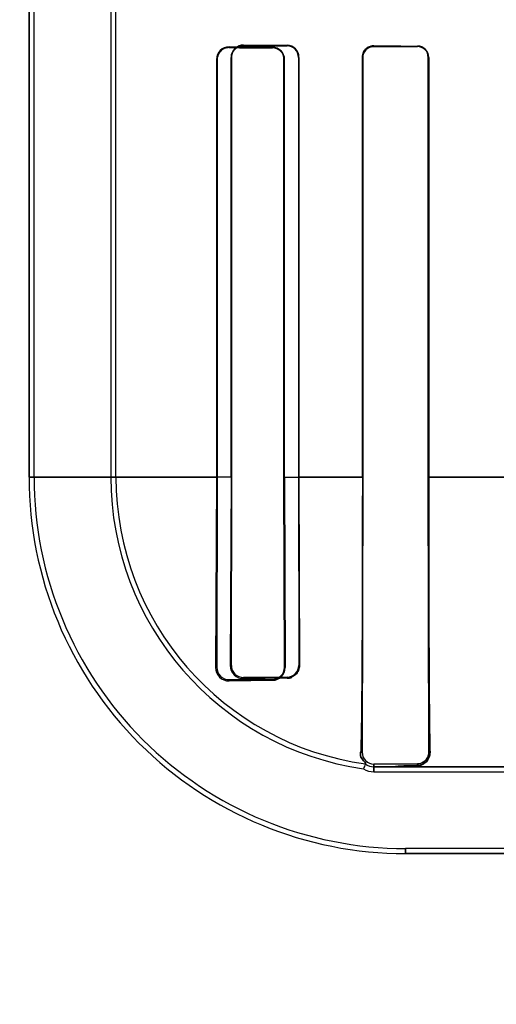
# Model space of a CAD drawing. Header units: millimetres. Extents: x 0 to 297, y 0 to 210.
# Tile 325 of 455: x 239.77 to 239.902, y 157.194 to 157.466. Entities that reach past the tile are written whole.
import ezdxf

# ---------------------------------------------------------------- set-up
doc = ezdxf.new("R2010")
doc.units = ezdxf.units.MM
doc.header["$LTSCALE"] = 16.335
doc.layers.get('0').update_dxf_attribs({"linetype": 'CONTINUOUS'})
for name, color, linetype in [('AXES_REF', 7, 'CONTINUOUS'), ('INTFCLR_1', 7, 'CONTINUOUS'), ('INTFCLR_72935', 7, 'CONTINUOUS')]:
    doc.layers.add(name, color=color, linetype=linetype)

msp = doc.modelspace()

# ---------------------------------------------------------------- linework, layer by layer
at = {"color": 7, "linetype": 'Continuous'}
for radius in [7.756662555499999, 7.756, 7.706331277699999]:
    msp.add_circle((241.4302422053, 154.539298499), radius, dxfattribs=at)
msp.add_arc((241.4302422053, 154.539298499), 7.68, 278.2771290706, 261.7228709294, dxfattribs=at)
at = {"layer": 'AXES_REF', "color": 9, "linetype": 'Continuous'}
msp.add_circle((241.4302422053, 154.539298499), 4.7428614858, dxfattribs=at)
msp.add_arc((241.4302422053, 154.539298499), 7.075609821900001, 94.4118118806, 85.5881881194, dxfattribs=at)
at = {"layer": 'INTFCLR_1', "color": 6, "linetype": 'Continuous'}
for p, q in [((239.7727769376, 157.3392871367), (239.7727769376, 159.4752871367)), ((239.7741875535, 157.3392871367), (239.7741875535, 159.4753006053)), ((239.7953663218, 157.4733596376), (239.7953663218, 157.3392871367)), ((239.7967769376, 157.3392871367), (239.7967769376, 157.4733596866)), ((239.8648156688, 157.4552871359), (239.8648156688, 157.3392871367)), ((239.8649607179, 157.4552871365), (239.8649607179, 157.3392871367)), ((239.8830001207, 157.3392871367), (239.8830001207, 157.4552871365)), ((239.8831313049, 157.3392871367), (239.8831313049, 157.4552871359)), ((239.8245409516, 157.4547295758), (239.8245409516, 157.3392871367)), ((239.8247437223, 157.4547295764), (239.8247437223, 157.3392871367)), ((239.8431838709, 157.3392871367), (239.8431838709, 157.4547295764)), ((239.8433498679, 157.3392871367), (239.8433498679, 157.4547295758)), ((239.8245409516, 157.3392871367), (239.8242925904, 157.2867295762)), ((239.8247437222, 157.3392871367), (239.8246300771, 157.2867295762)), ((239.8432791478, 157.2867295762), (239.8431838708, 157.3392871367)), ((239.8433498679, 157.3392871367), (239.8435153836, 157.2867295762)), ((239.8649607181, 157.3392871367), (239.8647563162, 157.2632871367)), ((239.8831836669, 157.2632871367), (239.8830001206, 157.3392871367)), ((239.8280185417, 157.283349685), (239.8400185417, 157.2834340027)), ((239.8280185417, 157.2830070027), (239.8400185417, 157.2831649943)), ((239.8680185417, 157.2600189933), (239.8800185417, 157.2600845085)), ((239.8767769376, 157.2592871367), (239.8680185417, 157.2592871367)), ((239.8680185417, 157.2578765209), (240.0680910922, 157.2578765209)), ((240.5512601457, 157.2366977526), (239.8767769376, 157.2366977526))]:
    msp.add_line(p, q, dxfattribs=at)
at = {"layer": 'INTFCLR_1', "color": 9, "linetype": 'Continuous'}
for p, q in [((239.8280185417, 157.4579833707), (239.8280185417, 157.4581766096)), ((239.8400185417, 157.4580839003), (239.8400185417, 157.4579122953)), ((239.8680185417, 157.4583313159), (239.8680185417, 157.4584731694)), ((239.8800185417, 157.4584142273), (239.8800185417, 157.4582806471)), ((239.8648156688, 157.4552871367), (239.8649607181, 157.4552871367)), ((239.8830001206, 157.4552871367), (239.883131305, 157.4552871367)), ((239.8245409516, 157.4547295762), (239.8247437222, 157.4547295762)), ((239.8431838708, 157.4547295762), (239.8433498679, 157.4547295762)), ((239.7727769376, 157.3392854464), (239.8247452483, 157.3392854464)), ((239.8431840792, 157.3392854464), (239.8649609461, 157.3392854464)), ((239.8830010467, 157.3392854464), (239.9051182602, 157.3392854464)), ((239.8246300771, 157.2867295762), (239.8242925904, 157.2867295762)), ((239.8435153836, 157.2867295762), (239.8432791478, 157.2867295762)), ((239.8280185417, 157.2830070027), (239.8280185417, 157.283349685)), ((239.8400185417, 157.2834340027), (239.8400185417, 157.2831649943)), ((239.8643485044, 157.2632871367), (239.8647563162, 157.2632871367)), ((239.8835012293, 157.2632871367), (239.8831836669, 157.2632871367)), ((239.8680185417, 157.2578765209), (239.8680185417, 157.2600189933)), ((240.0680909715, 157.2592871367), (239.8767769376, 157.2592871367)), ((239.8800185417, 157.2600845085), (239.8800185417, 157.2595748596)), ((239.8767769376, 157.2366977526), (239.8767769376, 157.2352871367)), ((240.5512594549, 157.2352871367), (239.8767775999, 157.2352871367))]:
    msp.add_line(p, q, dxfattribs=at)
at = {"layer": 'INTFCLR_1', "color": 7, "linetype": 'Continuous'}
for p, q in [((239.8808292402, 157.2596938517), (239.8800185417, 157.2595748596)), ((239.8813643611, 157.259889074), (239.8808292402, 157.2596938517)), ((239.8818498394, 157.2601574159), (239.8813643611, 157.259889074))]:
    msp.add_line(p, q, dxfattribs=at)
for points in [[(239.8280185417, 157.4579833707), (239.8278958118, 157.4579818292), (239.8277765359, 157.4579758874), (239.8276608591, 157.4579659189), (239.8275492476, 157.4579523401), (239.8274414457, 157.4579354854), (239.8273364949, 157.4579154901), (239.8272341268, 157.4578925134), (239.8271347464, 157.4578668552), (239.8270384, 157.45783875)], [(239.8670250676, 157.4583197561), (239.8671236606, 157.4583497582), (239.867225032, 157.4583770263), (239.8673291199, 157.4584013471), (239.8674353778, 157.4584224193), (239.8675441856, 157.4584401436), (239.8676568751, 157.4584544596), (239.8677738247, 157.4584650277), (239.8678944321, 157.4584713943), (239.8680185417, 157.4584731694)], [(239.8680185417, 157.4583313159), (239.8679095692, 157.4583298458), (239.8677996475, 157.4583244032), (239.8676889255, 157.4583148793), (239.8675766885, 157.458301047), (239.8674639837, 157.458282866), (239.8673535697, 157.4582608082), (239.8672464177, 157.458235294), (239.8671417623, 157.4582063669), (239.8670396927, 157.4581742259)]]:
    msp.add_lwpolyline(points, dxfattribs=at)
at = {"layer": 'INTFCLR_1', "color": 6, "linetype": 'Continuous'}
for centre, radius, start, end in [((239.8279887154, 157.4547289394), 0.0034477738, 89.5043379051, 179.9894237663), ((239.839995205, 157.4547293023), 0.0033546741, 0.0046713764, 89.60142001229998), ((239.8400009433, 157.454729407), 0.0031829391, 0.0030498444, 89.6832119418), ((239.8800040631, 157.4552870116), 0.0031272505, 0.0022768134, 89.7347306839), ((239.8800064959, 157.4552870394), 0.0029936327, 0.0018586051, 89.7694538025), ((239.8767769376, 157.3392871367), 0.104, 179.9999999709, 269.9999999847), ((239.8767769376, 157.3392871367), 0.1025893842, 179.9999997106, 269.9999998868), ((239.8767769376, 157.3392871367), 0.0814106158, 179.9999996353, 261.772076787), ((239.8767769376, 157.3392871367), 0.08, 180.0000000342, 262.0038577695), ((239.8279537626, 157.2866679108), 0.0036615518, 179.0350548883, 271.0137319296), ((239.8279928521, 157.286712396), 0.0033628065, 179.7072819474, 270.4377056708), ((239.8399800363, 157.2867002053), 0.0035354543, 270.6240385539, 0.4759893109), ((239.8399969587, 157.2867161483), 0.0032822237, 270.3767642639, 0.234403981), ((239.8680002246, 157.2632629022), 0.0032439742, 179.5719635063, 270.3235233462), ((239.9062189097, 157.2435985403), 0.0437847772, 157.9091716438, 159.8039492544), ((239.8680185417, 157.2632871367), 0.004, 233.6632837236, 269.9999999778), ((239.8680185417, 157.2632871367), 0.0054106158, 237.6848816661, 270.0000036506)]:
    msp.add_arc(centre, radius, start, end, dxfattribs=at)
for centre, major_axis, start_param, end_param in [((240.2140185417, 157.4587295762), (0.4172416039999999, 0), -2.752156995, -2.682292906), ((240.2140185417, 157.4587295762), (0.441241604, 0), -2.6358278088, -2.5822577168), ((240.2140185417, 157.4592871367), (0.4172416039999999, 0), -2.5485709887, -2.4989177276), ((240.2140185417, 157.4592871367), (0.441241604, 0), -2.4721230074, -2.4294368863)]:
    msp.add_ellipse(centre, major_axis=major_axis, ratio=0.0034906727, start_param=start_param, end_param=end_param, dxfattribs=at)
at = {"layer": 'INTFCLR_1', "color": 7, "linetype": 'Continuous'}
for points, knots in [([(239.8280185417, 157.4579833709), (239.8275119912, 157.4579794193), (239.8264242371, 157.457736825), (239.8251045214, 157.4565615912), (239.8247413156, 157.4553499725), (239.8247437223, 157.4547295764)], [0, 0, 0, 0, 0.2996436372, 0.6330208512, 1, 1, 1, 1]), ([(239.8680185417, 157.4584731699), (239.8674743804, 157.4584670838), (239.8664513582, 157.458211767), (239.8651853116, 157.4570798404), (239.8648132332, 157.4559387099), (239.8648156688, 157.4552871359)], [0, 0, 0, 0, 0.3291491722, 0.6059015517, 1, 1, 1, 1]), ([(239.8648156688, 157.4552871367), (239.8648156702, 157.4558031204), (239.8651333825, 157.4571320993), (239.8662672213, 157.4580756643), (239.8670250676, 157.4583197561)], [0, 0, 0, 0, 0.3932294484, 1, 1, 1, 1]), ([(239.8680185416, 157.4583313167), (239.8674457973, 157.4583233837), (239.8663702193, 157.4580258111), (239.8652401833, 157.4568446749), (239.8649580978, 157.4558181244), (239.8649607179, 157.4552871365)], [0, 0, 0, 0, 0.3625795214, 0.6638828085, 1, 1, 1, 1]), ([(239.8800182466, 157.260084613), (239.8805642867, 157.2600851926), (239.8817738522, 157.2604110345), (239.8829494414, 157.2617122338), (239.8831910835, 157.2628277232), (239.8831845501, 157.2632859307)], [0, 0, 0, 0, 0.3314893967, 0.7218037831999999, 1, 1, 1, 1]), ([(239.8800185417, 157.2595748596), (239.8804893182, 157.2595873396), (239.8815155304, 157.2598395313), (239.8830453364, 157.2610132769), (239.8834643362, 157.2624593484), (239.8835012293, 157.2632871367)], [0, 0, 0, 0, 0.2538251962, 0.5534011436, 1, 1, 1, 1]), ([(239.8800185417, 157.2600845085), (239.8804707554, 157.2600869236), (239.8815170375, 157.2603157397), (239.88234897, 157.2610399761), (239.8826680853, 157.2615300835)], [0, 0, 0, 0, 0.4360590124, 1, 1, 1, 1])]:
    msp.add_open_spline(points, degree=3, knots=knots, dxfattribs=at)
at = {"layer": 'INTFCLR_1', "color": 6, "linetype": 'Continuous'}
for points, knots in [([(239.8648156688, 157.3392871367), (239.8648156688, 157.3385812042), (239.8648155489, 157.3371689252), (239.8648150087, 157.3350493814), (239.8648141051, 157.3329272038), (239.8648128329, 157.3308010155), (239.864811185, 157.3286696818), (239.8648091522, 157.326531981), (239.8648067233, 157.3243870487), (239.8648038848, 157.3222338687), (239.8648006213, 157.3200719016), (239.8647969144, 157.3179003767), (239.8647927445, 157.3157192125), (239.8647880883, 157.3135280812), (239.8647829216, 157.3113274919), (239.8647772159, 157.3091176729), (239.8647709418, 157.3068997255), (239.8647640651, 157.3046745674), (239.8647565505, 157.3024439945), (239.8647483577, 157.3002097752), (239.8647394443, 157.2979744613), (239.8647297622, 157.2957407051), (239.8647192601, 157.2935118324), (239.8647078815, 157.2912917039), (239.8646955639, 157.2890846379), (239.8646822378, 157.2868954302), (239.8646678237, 157.2847291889), (239.8646522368, 157.2825923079), (239.8646353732, 157.2804907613), (239.8646171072, 157.2784305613), (239.8645973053, 157.2764201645), (239.8645758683, 157.2744738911), (239.8645527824, 157.2726131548), (239.8645281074, 157.2708616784), (239.8645019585, 157.269239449), (239.8644670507, 157.2673658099), (239.8644219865, 157.2653974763), (239.8643747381, 157.2639234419), (239.8643485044, 157.2632871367)], [0, 0, 0, 0, 0.0278645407, 0.0557454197, 0.0836625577, 0.1116310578, 0.1396702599, 0.1677905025, 0.1960103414, 0.2243350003, 0.2527808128, 0.2813475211, 0.3100494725, 0.3388758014, 0.367835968, 0.3969112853, 0.4261019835, 0.4553830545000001, 0.4847430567, 0.51414757, 0.5435726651, 0.5729759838, 0.6023191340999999, 0.6315516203, 0.6606099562, 0.6894377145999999, 0.7179655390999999, 0.7461176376, 0.7737868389, 0.8009203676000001, 0.8274409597, 0.8531449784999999, 0.8777482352, 0.9008934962, 0.9222860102, 0.9417890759, 0.9748624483, 1, 1, 1, 1]), ([(239.883131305, 157.3392871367), (239.883131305, 157.3385304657), (239.8831314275, 157.3370169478), (239.8831319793, 157.3347461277), (239.8831329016, 157.3324741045), (239.8831341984, 157.3302001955), (239.8831358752, 157.3279240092), (239.8831379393, 157.325645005), (239.8831403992, 157.3233630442), (239.8831432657, 157.321077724), (239.8831465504, 157.3187892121), (239.8831502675, 157.3164974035), (239.8831544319, 157.3142028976), (239.8831590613, 157.3119059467), (239.883164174, 157.3096076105), (239.8831697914, 157.3073086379), (239.8831759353, 157.3050106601), (239.8831826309, 157.3027149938), (239.8831899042, 157.300423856), (239.8831977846, 157.2981392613), (239.8832063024, 157.295864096), (239.8832154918, 157.2936011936), (239.8832253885, 157.2913541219), (239.8832360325, 157.2891265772), (239.8832474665, 157.2869228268), (239.8832597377, 157.2847475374), (239.8832728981, 157.2826058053), (239.8832870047, 157.2805033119), (239.8833021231, 157.2784459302), (239.8833183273, 157.2764401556), (239.8833357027, 157.2744929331), (239.8833543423, 157.2726124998), (239.883374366, 157.2708063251), (239.8833959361, 157.2690821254), (239.8834191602, 157.2674527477), (239.8834509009, 157.2655309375), (239.8834788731, 157.2641551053), (239.8835012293, 157.2632871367)], [0, 0, 0, 0, 0.0298678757, 0.05974269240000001, 0.0896354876, 0.1195508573, 0.1495001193, 0.1794828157, 0.2095094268, 0.2395754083, 0.2696907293, 0.2998433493, 0.3300394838, 0.3602613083, 0.3905104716, 0.4207613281, 0.4510083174, 0.4812182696, 0.5113779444, 0.5414462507, 0.5713980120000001, 0.6011855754, 0.6307699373, 0.6600969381, 0.6891138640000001, 0.7177591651, 0.7459629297, 0.7736554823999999, 0.8007521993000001, 0.8271756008, 0.8528314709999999, 0.8776174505, 0.901405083, 0.9241304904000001, 0.9456816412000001, 0.9657275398, 1, 1, 1, 1]), ([(239.8643485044, 157.2632871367), (239.8643226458, 157.2626599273), (239.8640855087, 157.2617387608), (239.866194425, 157.2599882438), (239.8656484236, 157.2600649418)], [0, 0, 0, 0, 0.5323890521, 1, 1, 1, 1]), ([(239.8767769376, 157.2592871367), (239.8763173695, 157.2592871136), (239.8756084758, 157.2592916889), (239.8731569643, 157.2593472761), (239.8758572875, 157.2595010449), (239.8774613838, 157.2595199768), (239.8790768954, 157.2595585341), (239.8800185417, 157.2595748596)], [0, 0, 0, 0, 0.1571159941, 0.3150541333, 0.4946288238, 0.6780239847, 1, 1, 1, 1])]:
    msp.add_open_spline(points, degree=3, knots=knots, dxfattribs=at)
at = {"layer": 'INTFCLR_1', "color": 7, "linetype": 'Continuous'}
msp.add_open_spline([(239.8826680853, 157.2615300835), (239.883001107, 157.2620416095), (239.8831875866, 157.2626767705), (239.8831836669, 157.2632871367)], degree=3, dxfattribs=at)
at = {"layer": 'INTFCLR_72935', "color": 6, "linetype": 'Continuous'}
for p, q in [((239.7727769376, 159.4752871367), (239.7727769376, 157.3392871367)), ((239.7741875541, 157.3392871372), (239.7741875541, 159.4753140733)), ((239.7953663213, 157.4771345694), (239.7953663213, 157.3392871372)), ((239.7967769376, 157.3392871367), (239.7967769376, 157.4757024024)), ((239.8285762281, 157.3392871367), (239.8285762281, 157.4552871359)), ((239.8287694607, 157.3392871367), (239.8287694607, 157.4552871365)), ((239.8471627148, 157.4552871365), (239.8471627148, 157.3392871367)), ((239.8473236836, 157.4552871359), (239.8473236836, 157.3392871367)), ((239.8648156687, 157.3392871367), (239.8648156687, 157.4552871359)), ((239.8649607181, 157.3392871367), (239.8649607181, 157.4552871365)), ((239.8830001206, 157.4552871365), (239.8830001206, 157.3392871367)), ((239.883131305, 157.4552871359), (239.883131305, 157.3392871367)), ((239.8285762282, 157.3392871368), (239.8283623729, 157.2872871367)), ((239.8286630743, 157.2872871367), (239.8287694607, 157.3392871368)), ((239.8471627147, 157.3392871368), (239.8472531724, 157.2872871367)), ((239.8473236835, 157.3392871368), (239.847476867, 157.2872871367)), ((239.8647563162, 157.2632871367), (239.8649607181, 157.3392871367)), ((239.8830001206, 157.3392871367), (239.8831836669, 157.2632871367)), ((239.8440185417, 157.2840194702), (239.8320185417, 157.283939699)), ((239.8800185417, 157.2600845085), (239.8680185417, 157.2600189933)), ((239.8680185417, 157.2592871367), (239.8767769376, 157.2592871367)), ((239.868018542, 157.2578765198), (240.0718659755, 157.2578765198)), ((240.5512601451, 157.2366977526), (239.8767769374, 157.2366977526))]:
    msp.add_line(p, q, dxfattribs=at)
at = {"layer": 'INTFCLR_72935', "color": 9, "linetype": 'Continuous'}
for p, q in [((239.8320185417, 157.4587013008), (239.8320185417, 157.4585162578)), ((239.8440185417, 157.4584479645), (239.8440185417, 157.4586139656)), ((239.8680185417, 157.4584731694), (239.8680185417, 157.4583313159)), ((239.8800185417, 157.4582806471), (239.8800185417, 157.4584142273)), ((239.8287694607, 157.4552871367), (239.8285762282, 157.4552871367)), ((239.8473236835, 157.4552871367), (239.8471627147, 157.4552871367)), ((239.8649607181, 157.4552871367), (239.8648156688, 157.4552871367)), ((239.883131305, 157.4552871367), (239.8830001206, 157.4552871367)), ((239.8287707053, 157.3392854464), (239.7727769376, 157.3392854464)), ((239.8649612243, 157.3392854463), (239.8471624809, 157.3392854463)), ((239.9051178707, 157.3392854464), (239.8830009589, 157.3392854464)), ((239.8283623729, 157.2872871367), (239.8286630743, 157.2872871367)), ((239.8472531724, 157.2872871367), (239.847476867, 157.2872871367)), ((239.8320185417, 157.283939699), (239.8320185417, 157.2836339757)), ((239.8440185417, 157.2837682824), (239.8440185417, 157.2840194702)), ((239.8647563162, 157.2632871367), (239.8643485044, 157.2632871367)), ((239.8831836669, 157.2632871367), (239.8835012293, 157.2632871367)), ((239.8680185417, 157.2600189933), (239.8680185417, 157.2578765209)), ((239.8767769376, 157.2592871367), (240.0680910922, 157.2592871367)), ((239.8800185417, 157.2595748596), (239.8800185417, 157.2600845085)), ((239.8767769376, 157.2352871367), (239.8767769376, 157.2366977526)), ((239.8767776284, 157.2352871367), (240.5512594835, 157.2352871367))]:
    msp.add_line(p, q, dxfattribs=at)
at = {"layer": 'INTFCLR_72935', "color": 7, "linetype": 'Continuous'}
for p, q in [((239.8800185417, 157.2595748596), (239.8808289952, 157.2596937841)), ((239.8808289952, 157.2596937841), (239.8813643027, 157.2598890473)), ((239.8813643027, 157.2598890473), (239.8818498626, 157.2601574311))]:
    msp.add_line(p, q, dxfattribs=at)
for points in [[(239.8310400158, 157.4583706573), (239.8311365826, 157.4583990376), (239.8312360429, 157.4584248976), (239.8313383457, 157.458448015), (239.8314430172, 157.4584680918), (239.8315503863, 157.4584849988), (239.8316616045, 157.4584986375), (239.8317769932, 157.4585086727), (239.8318960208, 157.4585146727), (239.8320185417, 157.4585162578)], [(239.8680185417, 157.4584731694), (239.8678949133, 157.4584714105), (239.867774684, 157.4584650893), (239.8676580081, 157.4584545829), (239.8675454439, 157.458440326), (239.8674366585, 157.4584226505), (239.867330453, 157.4584016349), (239.8672264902, 157.4583773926), (239.8671252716, 157.4583502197), (239.8670268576, 157.4583203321)], [(239.8670438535, 157.4581756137), (239.8671438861, 157.4582069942), (239.8672461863, 157.4582352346), (239.8673506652, 157.4582601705), (239.8674571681, 157.4582816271), (239.8675656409, 157.4582994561), (239.8676761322, 157.458313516), (239.86778857, 157.4583236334), (239.8679027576, 157.4583296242), (239.8680185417, 157.4583313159)]]:
    msp.add_lwpolyline(points, dxfattribs=at)
at = {"layer": 'INTFCLR_72935', "color": 6, "linetype": 'Continuous'}
for centre, radius, start, end in [((239.8319909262, 157.4552866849), 0.003414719, 89.5366359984, 179.9924336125), ((239.8439965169, 157.455286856), 0.003327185, 0.0048195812, 89.6207187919), ((239.8440017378, 157.4552870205), 0.0031609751, 0.0021025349, 89.69541258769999), ((239.880003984, 157.455286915), 0.0031273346, 0.0040461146, 89.7332913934), ((239.8800065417, 157.4552870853), 0.0029935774, 0.0009808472, 89.7703235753), ((239.8767769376, 157.3392871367), 0.104, 180.0000000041, 270.0000000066), ((239.8767769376, 157.3392871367), 0.1025893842, 179.9999997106, 269.9999998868), ((239.8767769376, 157.3392871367), 0.0814106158, 179.9999996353, 261.772076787), ((239.8767769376, 157.3392871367), 0.08, 179.9999999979, 262.003857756), ((239.8319691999, 157.2872406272), 0.0036070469, 179.2612203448, 270.7838016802), ((239.8319946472, 157.2872712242), 0.0033316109, 179.7263407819, 270.4109313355), ((239.8439982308, 157.2872743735), 0.0032549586, 270.3575261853, 0.2246654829), ((239.8729247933, 154.1605849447), 3.1233171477, 90.53027912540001, 90.7504273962), ((239.8680001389, 157.2632628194), 0.0032439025, 179.5704902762, 270.3250449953), ((239.9062189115, 157.2435985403), 0.04378477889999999, 157.9091725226, 159.8039500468), ((239.8680185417, 157.2632871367), 0.004, 233.6632837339, 269.9999999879), ((239.8680185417, 157.2632871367), 0.0054106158, 237.6848816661, 270.0000036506)]:
    msp.add_arc(centre, radius, start, end, dxfattribs=at)
at = {"layer": 'INTFCLR_72935', "color": 7, "linetype": 'Continuous'}
msp.add_arc((239.8439839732, 157.2872607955), 0.0034929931, 313.7256226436, 0.4320811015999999, dxfattribs=at)
at = {"layer": 'INTFCLR_72935', "color": 6, "linetype": 'Continuous'}
for major_axis, ratio, start_param, end_param in [((0.4172416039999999, 0), 0.0034906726, -2.7276365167, -2.66111961), ((0.441241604, 0), 0.0034906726, -2.6174210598, -2.5653995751), ((0.4172416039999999, 0), 0.0034906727, -2.5485709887, -2.4989177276), ((0.441241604, 0), 0.0034906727, -2.4721230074, -2.4294368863)]:
    msp.add_ellipse((240.2140185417, 157.4592871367), major_axis=major_axis, ratio=ratio, start_param=start_param, end_param=end_param, dxfattribs=at)
at = {"layer": 'INTFCLR_72935', "color": 7, "linetype": 'Continuous'}
for points, knots in [([(239.8287694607, 157.4552871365), (239.8287698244, 157.4557641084), (239.8290018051, 157.45678602), (239.8301142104, 157.4581300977), (239.8313513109, 157.45851018), (239.8320185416, 157.458516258)], [0, 0, 0, 0, 0.2844865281, 0.6020185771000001, 1, 1, 1, 1]), ([(239.8670268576, 157.4583203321), (239.8665459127, 157.4581657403), (239.8653764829, 157.4574646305), (239.8648156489, 157.4560942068), (239.8648156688, 157.4552871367)], [0, 0, 0, 0, 0.3849722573, 1, 1, 1, 1]), ([(239.8648156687, 157.4552871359), (239.8648156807, 157.4557921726), (239.8650861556, 157.4569073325), (239.8662913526, 157.4581727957), (239.8674639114, 157.4584662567), (239.8680185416, 157.4584731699)], [0, 0, 0, 0, 0.305296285, 0.6646982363, 1, 1, 1, 1]), ([(239.8649607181, 157.4552871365), (239.8649605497, 157.4558165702), (239.8652362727, 157.456834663), (239.8663601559, 157.4580207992), (239.8674378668, 157.4583215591), (239.8680185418, 157.4583313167)], [0, 0, 0, 0, 0.3351500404, 0.6323605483, 1, 1, 1, 1]), ([(239.847476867, 157.2872871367), (239.847480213, 157.2868177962), (239.8472866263, 157.2858471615), (239.8462402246, 157.2843285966), (239.8448598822, 157.2837795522), (239.8440185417, 157.2837682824)], [0, 0, 0, 0, 0.2607895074, 0.5324782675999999, 1, 1, 1, 1]), ([(239.8835012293, 157.2632871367), (239.8834754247, 157.2627570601), (239.883309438, 157.2616501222), (239.8821301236, 157.2601260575), (239.8807900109, 157.2595955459), (239.8800185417, 157.2595748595)], [0, 0, 0, 0, 0.2857877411, 0.5844094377, 1, 1, 1, 1]), ([(239.8831854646, 157.2632850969), (239.883192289, 157.2628239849), (239.882984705, 157.2618975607), (239.8819786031, 157.2605473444), (239.8807513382, 157.2600851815), (239.8800190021, 157.2600838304)], [0, 0, 0, 0, 0.2803692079, 0.5547668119, 1, 1, 1, 1]), ([(239.8826649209, 157.2615252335), (239.8823990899, 157.2611185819), (239.8816222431, 157.2603731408), (239.8805683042, 157.260087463), (239.8800185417, 157.2600845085)], [0, 0, 0, 0, 0.4691292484, 1, 1, 1, 1])]:
    msp.add_open_spline(points, degree=3, knots=knots, dxfattribs=at)
at = {"layer": 'INTFCLR_72935', "color": 6, "linetype": 'Continuous'}
for points, knots in [([(239.8648156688, 157.3392871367), (239.8648156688, 157.3385812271), (239.8648155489, 157.3371689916), (239.8648150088, 157.3350495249), (239.8648141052, 157.3329274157), (239.8648128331, 157.3308013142), (239.8648111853, 157.3286700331), (239.8648091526, 157.3265324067), (239.8648067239, 157.3243874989), (239.8648038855, 157.3222343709), (239.8648006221, 157.3200724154), (239.8647969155, 157.3179009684), (239.8647927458, 157.315719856), (239.8647880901, 157.3135288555), (239.8647829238, 157.3113283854), (239.8647772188, 157.3091187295), (239.8647709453, 157.3069009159), (239.8647640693, 157.304675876), (239.8647565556, 157.3024454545), (239.8647483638, 157.3002113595), (239.8647394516, 157.2979762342), (239.8647297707, 157.2957425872), (239.8647192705, 157.2935139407), (239.8647078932, 157.2912939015), (239.8646955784, 157.2890871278), (239.8646822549, 157.2868981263), (239.8646678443, 157.284732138), (239.8646522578, 157.2825950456), (239.8646353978, 157.280493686), (239.8646171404, 157.278434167), (239.8645973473, 157.2764242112), (239.86457591, 157.2744774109), (239.8645528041, 157.272614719), (239.8645281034, 157.2708613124), (239.8645019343, 157.2692380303), (239.8644670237, 157.2673645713), (239.8644219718, 157.2653969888), (239.8643747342, 157.2639233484), (239.8643485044, 157.2632871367)], [0, 0, 0, 0, 0.0278636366, 0.0557437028, 0.0836595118, 0.1116274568, 0.1396651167, 0.1677853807, 0.1960038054, 0.2243288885, 0.2527736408, 0.2813405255, 0.3100402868, 0.3388665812, 0.3678238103, 0.3968973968, 0.4260863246, 0.4553656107, 0.4847245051, 0.514125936, 0.5435503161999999, 0.5729499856, 0.6022931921, 0.6315203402, 0.6605804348, 0.6894002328, 0.7179261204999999, 0.7460781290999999, 0.7737576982, 0.8008735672, 0.8273745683, 0.8530984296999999, 0.8777222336, 0.9009042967, 0.9223156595, 0.9418046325, 0.9748661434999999, 1, 1, 1, 1]), ([(239.883131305, 157.3392871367), (239.883131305, 157.3385304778), (239.8831314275, 157.3370169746), (239.8831319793, 157.3347461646), (239.8831329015, 157.3324741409), (239.8831341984, 157.3302002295), (239.8831358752, 157.3279240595), (239.8831379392, 157.3256450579), (239.8831403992, 157.3233631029), (239.8831432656, 157.3210777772), (239.8831465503, 157.3187892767), (239.8831502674, 157.3164974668), (239.8831544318, 157.3142029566), (239.8831590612, 157.3119060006), (239.8831641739, 157.3096076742), (239.8831697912, 157.3073087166), (239.883175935, 157.3050107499), (239.8831826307, 157.3027150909), (239.8831899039, 157.3004239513), (239.8831977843, 157.2981393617), (239.8832063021, 157.2958641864), (239.8832154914, 157.293601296), (239.8832253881, 157.291354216), (239.8832360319, 157.2891266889), (239.883247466, 157.2869229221), (239.8832597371, 157.284747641), (239.8832728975, 157.2826059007), (239.8832870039, 157.2805034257), (239.8833021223, 157.2784460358), (239.8833183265, 157.2764402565), (239.8833357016, 157.2744930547), (239.8833543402, 157.2726127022), (239.8833743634, 157.2708065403), (239.8833959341, 157.2690822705), (239.8834191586, 157.2674528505), (239.8834508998, 157.2655309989), (239.8834788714, 157.2641551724), (239.8835012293, 157.2632871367)], [0, 0, 0, 0, 0.0298673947, 0.0597421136, 0.0896350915, 0.1195503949, 0.1494996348, 0.1794817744, 0.2095088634, 0.2395746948, 0.2696899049, 0.2998423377, 0.3300388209, 0.3602606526, 0.3905096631, 0.420760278, 0.4510070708, 0.4812170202, 0.5113766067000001, 0.5414450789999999, 0.5713965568, 0.6011846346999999, 0.6307682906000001, 0.6600958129, 0.6891122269, 0.7177581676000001, 0.7459614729, 0.7736541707, 0.8007504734, 0.8271744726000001, 0.8528303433, 0.8776149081, 0.901400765, 0.9241288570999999, 0.9456818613, 0.9657248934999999, 1, 1, 1, 1]), ([(239.8656484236, 157.2600649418), (239.8662034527, 157.2599869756), (239.8640873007, 157.2617436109), (239.864323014, 157.2626688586), (239.8643485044, 157.2632871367)], [0, 0, 0, 0, 0.4752709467, 1, 1, 1, 1]), ([(239.8800185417, 157.2595748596), (239.8794814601, 157.2595655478), (239.8781574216, 157.2595452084), (239.8767734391, 157.2594950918), (239.8735565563, 157.2594710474), (239.8760776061, 157.2592871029), (239.8767769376, 157.2592871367)], [0, 0, 0, 0, 0.2167825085, 0.5038178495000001, 0.7177708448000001, 1, 1, 1, 1])]:
    msp.add_open_spline(points, degree=3, knots=knots, dxfattribs=at)
at = {"layer": 'INTFCLR_72935', "color": 7, "linetype": 'Continuous'}
for points in [[(239.8440185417, 157.2837682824), (239.8444797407, 157.2837728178), (239.8450388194, 157.2837366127), (239.8453720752, 157.2840554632)], [(239.8831836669, 157.2632871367), (239.8831875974, 157.262674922), (239.8829998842, 157.2620376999), (239.8826649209, 157.2615252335)]]:
    msp.add_open_spline(points, degree=3, dxfattribs=at)

doc.saveas('drawing.dxf')
